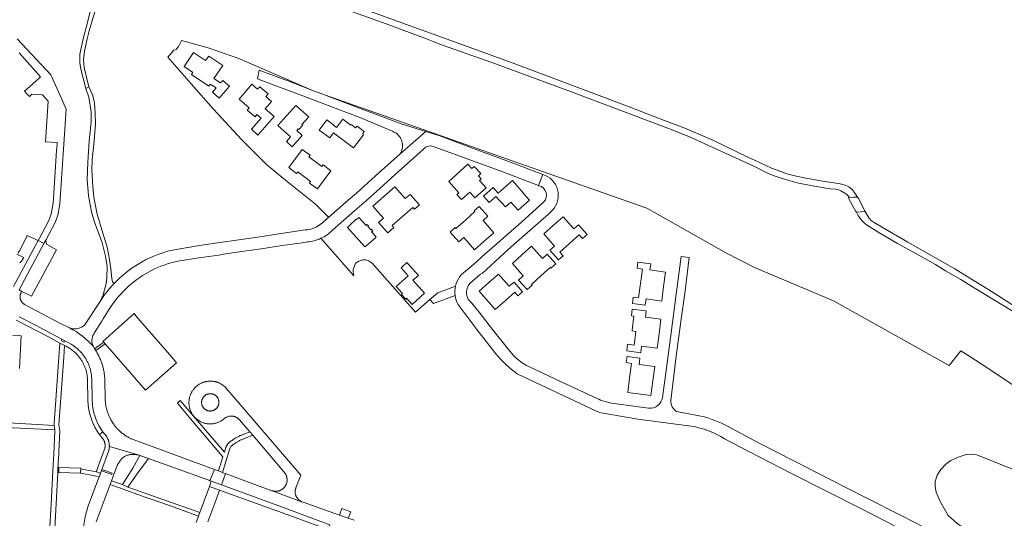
# Model space of a CAD drawing. Extents: x 146402 to 164798, y 455483 to 464134.
# Tile 471 of 575: x 158660 to 159116, y 461278 to 461509. Entities that reach past the tile are written whole.
import ezdxf

# ---------------------------------------------------------------- set-up
doc = ezdxf.new("R2010")
doc.units = 0
doc.header["$LTSCALE"] = 0.2
for name, color, linetype, lineweight in [('B-XX-VH-ONVERHARD-GV', 252, 'CONTINUOUS', 18), ('B-XX-VH-VERHARDING_ASFALT-GV', 252, 'CONTINUOUS', 18), ('B-XX-VH-VERHARDING_BETON-GV', 252, 'CONTINUOUS', 18), ('B-XX-VH-VERHARDING_BETONSTRAATSTEEN-GV', 252, 'CONTINUOUS', 18), ('B-XX-VH-VERHARDING_FUNDERING_ZAND-GV', 252, 'CONTINUOUS', 18), ('B-XX-VH-VERHARDING_SIERBESTRATING-GV', 252, 'CONTINUOUS', 18), ('B-XX-VH-VERHARDING_STRAATBAKSTEEN-GV', 252, 'CONTINUOUS', 18), ('B-XX-VH-VERHARDING_TEGEL-GV', 252, 'CONTINUOUS', 18)]:
    doc.layers.add(name, color=color, linetype=linetype, lineweight=lineweight)

msp = doc.modelspace()

# ---------------------------------------------------------------- linework, layer by layer
at = {"layer": 'B-XX-VH-ONVERHARD-GV'}
for points in [[(158832.42, 461457.122), (158817.26, 461463.475), (158802.536, 461469.059), (158799.389, 461470.268), (158787.658, 461474.754), (158778.355, 461478.239), (158769.95, 461481.429), (158770.671, 461485.468), (158786.332, 461479.54), (158795.095, 461476.224), (158761.165, 461490.93), (158747.045, 461495.779), (158734.644, 461499.12), (158733.218, 461496.411), (158732.167, 461495.063), (158731.136, 461494.764), (158728.317, 461491.441), (158739.155, 461479.133), (158749.557, 461467.399), (158762.496, 461453.399), (158774.102, 461441.791), (158782.073, 461435.059), (158796.714, 461423.315), (158802.52, 461417.721), (158802.665, 461417.581), (158802.878, 461417.369), (158811.824, 461425.205), (158815.664, 461428.545), (158824.545, 461436.433), (158835.759, 461446.51)], [(158800.916, 461474.021), (158802.475, 461473.431), (158819.201, 461467.13), (158836.419, 461460.646), (158847.908, 461457.013), (158854.264, 461455.004), (158873.166, 461447.927), (158887.016, 461442.782), (158901.97, 461437.165)], [(159119.765, 461339.605), (159110.61, 461345.683), (159107.642, 461347.659), (159099.745, 461352.797), (159095.621, 461355.465), (159090.158, 461348.601), (159036.671, 461378.614), (159000, 461394.035), (158987.161, 461400.698), (158950.148, 461421.508), (158800.916, 461474.021)], [(158846.622, 461448.69), (158833.582, 461437.052), (158829.976, 461433.734), (158820.416, 461425.135), (158814.894, 461420.472), (158804.63, 461411.29)], [(158900.032, 461432.018), (158882.963, 461438.447), (158869.934, 461443.325), (158852.14, 461449.723)], [(158900.247, 461431.937), (158900.032, 461432.018)], [(158867.205, 461393.062), (158871.216, 461396.572), (158873.836, 461398.986), (158882.157, 461406.241), (158884.872, 461408.712), (158892.178, 461415.086), (158902.541, 461424.397)], [(158906.407, 461420.477), (158904.624, 461418.782), (158901.14, 461415.644), (158886.036, 461402.342), (158873.994, 461391.203), (158873.228, 461390.966), (158868.248, 461386.585)], [(158799.269, 461407.56), (158814.536, 461390.237), (158814.128, 461391.957), (158814.22, 461392.927), (158814.625, 461394.336), (158815.28, 461396.026), (158816.03, 461396.527), (158816.78, 461397.029), (158818.657, 461397.563), (158820.096, 461397.628), (158821.348, 461397.097), (158822.976, 461395.973), (158843.103, 461373.299), (158849.731, 461379.183), (158853.402, 461382.341), (158861.601, 461385.406)], [(158957.423, 461333.864), (158959.136, 461346.272), (158961.449, 461363.831), (158963.815, 461381.666), (158966.121, 461399.122), (158969.856, 461398.604), (158967.936, 461383.251), (158965.902, 461369.077), (158963.677, 461351.775), (158961.251, 461332.355)], [(158869.175, 461377.507), (158872.499, 461373.33), (158878.685, 461365.286), (158886.678, 461355.252)], [(158895.818, 461348.047), (158910.548, 461341.081), (158927.134, 461333.337)], [(158933.901, 461331.26), (158951.039, 461328.931)], [(158963.98, 461327.297), (158976.84, 461324.846)], [(158989.287, 461319.552), (159002.594, 461312.439), (159018.651, 461304.267), (159035.456, 461295.684), (159051.111, 461287.701), (159068.318, 461278.961), (159084.476, 461270.676), (159107.603, 461258.804)], [(159116.807, 461268.364), (159110.605, 461269.095), (159104.857, 461270.202), (159101.291, 461271.511), (159097.01, 461273.479), (159094.034, 461275.356), (159092.184, 461276.948), (159089.743, 461279.119), (159085.987, 461285.598), (159084.15, 461289.973), (159083.698, 461292.541), (159083.722, 461294.835), (159084.622, 461297.788), (159086.294, 461300.446), (159088.715, 461302.864), (159090.989, 461304.566), (159094.432, 461306.188), (159098.023, 461307.378), (159101.045, 461307.581), (159103.01, 461307.261), (159115.662, 461302.14), (159128.53, 461297.177)]]:
    msp.add_lwpolyline(points, dxfattribs=at)
for points in [[(158740.216, 461493.715), (158745.862, 461489.935), (158747.265, 461492.012), (158753.768, 461487.627), (158749.724, 461481.55), (158752.759, 461479.53), (158753.787, 461480.695), (158756.955, 461478.021), (158752.167, 461472.499), (158749.014, 461475.289), (158750.719, 461477.22), (158748.034, 461479.012), (158747.413, 461478.077), (158739.276, 461483.495), (158739.927, 461484.437), (158735.841, 461487.166)], [(158761.372, 461472.07), (158767.271, 461478.894), (158769.942, 461476.624), (158770.926, 461477.757), (158774.747, 461474.441), (158773.791, 461473.295), (158776.433, 461471.011), (158773.501, 461467.528), (158777.625, 461464.001), (158770.103, 461455.35), (158767.112, 461458.048), (158771.547, 461463.185), (158769.647, 461464.878), (158768.746, 461463.864), (158765.126, 461466.987), (158766.034, 461468.04)], [(158787.571, 461469.12), (158793.621, 461463.784), (158790.488, 461460.289), (158790.803, 461459.968), (158788.976, 461457.957), (158788.673, 461458.21), (158788.059, 461457.574), (158790.64, 461455.158), (158785.987, 461449.946), (158783.259, 461452.396), (158785.127, 461454.492), (158779.233, 461459.802)], [(158802.017, 461462.387), (158805.069, 461460.073), (158805.002, 461459.985), (158806.517, 461458.838), (158809.446, 461462.703), (158813.033, 461459.985), (158813.226, 461460.24), (158815.298, 461458.669), (158815.987, 461459.578), (158819.286, 461457.077), (158818.597, 461456.169), (158818.828, 461455.993), (158818.635, 461455.738), (158818.97, 461455.485), (158814.381, 461449.414), (158805.105, 461456.445), (158803.311, 461454.078), (158798.489, 461457.732)], [(158790.605, 461448.757), (158794.26, 461446.031), (158793.716, 461445.301), (158799.679, 461440.853), (158800.223, 461441.583), (158803.911, 461438.832), (158797.633, 461430.416), (158793.945, 461433.166), (158794.49, 461433.895), (158788.558, 461438.32), (158788.014, 461437.59), (158784.327, 461440.341)], [(158867.35, 461441.869), (158869.19, 461439.899), (158870.267, 461440.858), (158873.294, 461437.548), (158872.202, 461436.527), (158873.513, 461435.037), (158872.749, 461434.342), (158875.708, 461430.991), (158870.503, 461426.346), (158868.172, 461428.885), (158864.357, 461425.467), (158862.228, 461427.839), (158863.113, 461428.664), (158858.461, 461433.861)], [(158887.962, 461434.387), (158892.964, 461428.699), (158892.818, 461428.584), (158895.787, 461425.222), (158890.542, 461420.562), (158887.182, 461424.34), (158884.666, 461422.089), (158880.282, 461426.979), (158877.145, 461424.209), (158874.575, 461427.12), (158879.066, 461431.093), (158881.386, 461428.485)], [(158828.37, 461426.882), (158833.435, 461431.389), (158838.288, 461425.936), (158840.529, 461427.93), (158844.856, 461423.067), (158842.54, 461421.006), (158841.743, 461421.903), (158836.984, 461417.668), (158832.225, 461413.434), (158833.023, 461412.537), (158830.244, 461410.064), (158825.916, 461414.927), (158828.158, 461416.922), (158823.305, 461422.375)], [(158866.168, 461416.04), (158870.57, 461419.923), (158870.273, 461420.261), (158872.597, 461422.312), (158876.566, 461417.812), (158874.317, 461415.827), (158879.311, 461410.165), (158874.834, 461406.216), (158870.357, 461402.267), (158865.362, 461407.929), (158863.113, 461405.945), (158859.143, 461410.444), (158861.468, 461412.495), (158861.766, 461412.157)], [(158811.565, 461412.587), (158812.687, 461413.583), (158812.574, 461413.71), (158815.572, 461416.373), (158815.685, 461416.246), (158816.799, 461417.235), (158820.172, 461413.437), (158820.718, 461413.922), (158821.296, 461413.271), (158820.982, 461412.993), (158822.343, 461411.46), (158822.657, 461411.739), (158823.242, 461411.081), (158822.696, 461410.596), (158824.768, 461408.263), (158824.371, 461407.911), (158824.484, 461407.784), (158820.051, 461403.846), (158819.938, 461403.973), (158819.534, 461403.615)], [(158906.929, 461413.576), (158911.417, 461417.559), (158916.428, 461411.911), (158918.598, 461413.836), (158922.58, 461409.348), (158920.411, 461407.423), (158918.917, 461409.106), (158914.429, 461405.124), (158909.941, 461401.142), (158911.435, 461399.459), (158909.266, 461397.534), (158905.283, 461402.022), (158907.453, 461403.947), (158902.442, 461409.594)], [(158892.351, 461399.858), (158896.797, 461403.856), (158901.853, 461398.235), (158904.083, 461400.241), (158908.095, 461395.78), (158905.79, 461393.707), (158905.489, 461394.041), (158901.121, 461390.113), (158896.753, 461386.184), (158897.054, 461385.85), (158894.741, 461383.77), (158890.729, 461388.232), (158892.96, 461390.238), (158887.905, 461395.859)], [(158839.036, 461396.35), (158844.378, 461390.368), (158841.834, 461388.097), (158847.203, 461382.085), (158841.445, 461376.943), (158838.914, 461379.778), (158838.518, 461379.424), (158836.593, 461381.58), (158836.989, 461381.933), (158834.051, 461385.222), (158839.66, 461390.231), (158836.343, 461393.946)], [(158947.251, 461386.628), (158948.138, 461393.339), (158945.66, 461393.667), (158946.04, 461396.542), (158951.988, 461395.755), (158951.608, 461392.88), (158958.845, 461391.924), (158957.958, 461385.212), (158957.071, 461378.501), (158949.834, 461379.457), (158949.454, 461376.582), (158943.506, 461377.369), (158943.886, 461380.244), (158946.364, 461379.916)], [(158884.51, 461378.576), (158880.022, 461374.594), (158872.522, 461383.046), (158877.01, 461387.028), (158881.498, 461391.01), (158886.509, 461385.363), (158888.678, 461387.288), (158892.66, 461382.8), (158890.491, 461380.875), (158888.998, 461382.558)], [(158943.374, 461364.947), (158944.228, 461371.562), (158943.038, 461371.716), (158943.434, 461374.79), (158949.881, 461373.958), (158949.497, 461370.983), (158956.737, 461370.049), (158955.871, 461363.335), (158955.005, 461356.62), (158947.755, 461357.556), (158947.367, 461354.551), (158940.901, 461355.385), (158941.3, 461358.479), (158944.305, 461358.091), (158945.124, 461364.439), (158943.339, 461364.669)], [(158952.935, 461341.493), (158952.048, 461334.782), (158941.341, 461336.197), (158942.229, 461342.909), (158943.116, 461349.62), (158940.637, 461349.948), (158941.017, 461352.823), (158946.966, 461352.037), (158946.586, 461349.162), (158953.823, 461348.205)]]:
    msp.add_lwpolyline(points, close=True, dxfattribs=at)
for points in [[(158835.759, 461446.51, 0.4982225), (158832.42, 461457.122)], [(158852.14, 461449.723, 0.3869259), (158846.622, 461448.69)], [(158901.97, 461437.165, -0.5598617), (158906.407, 461420.477)], [(158902.541, 461424.397, 0.55864), (158900.247, 461431.937)], [(158804.63, 461411.29, -0.0865654), (158799.269, 461407.56)], [(158861.601, 461385.406, -0.2037683), (158867.205, 461393.062)], [(158868.248, 461386.585, 0.4370007), (158869.175, 461377.507)], [(158886.678, 461355.252, 0.1145864), (158895.818, 461348.047)], [(158927.134, 461333.337, 0.0769535), (158933.901, 461331.26)], [(158951.039, 461328.931, 0.4208748), (158957.423, 461333.864)], [(158961.251, 461332.355, 0.2523892), (158963.98, 461327.297)], [(158976.84, 461324.846, -0.0539653), (158989.287, 461319.552)]]:
    msp.add_lwpolyline(points, format="xyb", dxfattribs=at)
at = {"layer": 'B-XX-VH-VERHARDING_ASFALT-GV'}
for points in [[(158795.416, 461519.349), (158829.495, 461506.99), (158848.108, 461500), (158855.1, 461497.22), (158878.366, 461488.942), (158913.597, 461476.055), (158960.721, 461458.317), (158969.59, 461454.678), (159000, 461440.899), (159001.835, 461439.881), (159005.435, 461438.021), (159008.632, 461436.622), (159011.991, 461435.529), (159015.534, 461434.435), (159019.78, 461433.268), (159026.893, 461431.853), (159035.117, 461430.555), (159037.69, 461430.303), (159039.047, 461429.975), (159040.095, 461429.571), (159041.861, 461428.491), (159042.8, 461427.837), (159044.003, 461426.422), (159045.974, 461426.553), (159047.459, 461426.667), (159047.516, 461426.667), (159047.813, 461426.675), (159046.259, 461428.995), (159045.813, 461429.609), (159045.331, 461430.123), (159044.913, 461430.504), (159044.422, 461430.888), (159043.781, 461431.374), (159043.088, 461431.738), (159041.654, 461432.307), (159039.718, 461432.774), (159030.788, 461434.123), (159023.879, 461435.349), (159018.683, 461436.554), (159015.094, 461437.456), (159012.186, 461438.528), (159007.967, 461440.073), (159000, 461443.836), (158996.995, 461445.223), (158980.82, 461453.024), (158967.778, 461458.569), (158953.97, 461463.87), (158941.292, 461468.84), (158888.353, 461488.649), (158857.254, 461500), (158805.586, 461518.858)], [(158901.97, 461437.165), (158900.032, 461432.018), (158900.247, 461431.937)], [(158902.541, 461424.397), (158892.178, 461415.086), (158884.872, 461408.712), (158882.157, 461406.241), (158873.836, 461398.986), (158871.216, 461396.572), (158867.205, 461393.062)], [(158868.248, 461386.585), (158873.228, 461390.966), (158873.994, 461391.203), (158886.036, 461402.342), (158901.14, 461415.644), (158904.624, 461418.782), (158906.407, 461420.477)], [(159136.578, 461365.799), (159112.787, 461381.131), (159108.077, 461384.044), (159099.805, 461389.107), (159092.767, 461393.35), (159083.518, 461398.67), (159071.053, 461405.731), (159058.868, 461412.798), (159055.484, 461414.839), (159054.139, 461415.854), (159053.069, 461417.022), (159051.37, 461419.949), (159051.094, 461419.927), (159050.796, 461419.903), (159049.457, 461419.795), (159047.306, 461419.621), (159047.219, 461419.614), (159048.038, 461418.114), (159048.96, 461416.773), (159050.09, 461415.455), (159051.16, 461414.391), (159051.988, 461413.74), (159058.163, 461409.896), (159066.285, 461405.139), (159075.867, 461399.832), (159083.846, 461395.354), (159088.522, 461392.491), (159095.563, 461388.407), (159099.847, 461385.879), (159110.362, 461379.439), (159120.576, 461373.135)], [(158961.251, 461332.355), (158963.677, 461351.775), (158965.902, 461369.077), (158967.936, 461383.251), (158969.856, 461398.604), (158966.121, 461399.122), (158963.815, 461381.666), (158961.449, 461363.831), (158959.136, 461346.272), (158957.423, 461333.864)], [(158862.681, 461376.992), (158871.475, 461365.375), (158880.222, 461354.089)], [(158886.678, 461355.252), (158878.685, 461365.286), (158872.499, 461373.33), (158869.175, 461377.507)], [(158927.134, 461333.337), (158910.548, 461341.081), (158895.818, 461348.047)], [(158890.077, 461344.85), (158924.808, 461328.353)], [(158951.039, 461328.931), (158933.901, 461331.26)], [(158928.988, 461326.73), (158946.028, 461323.763), (158970.65, 461320.528)], [(158976.84, 461324.846), (158963.98, 461327.297)], [(159107.603, 461258.804), (159084.476, 461270.676), (159068.318, 461278.961), (159051.111, 461287.701), (159035.456, 461295.684), (159018.651, 461304.267), (159002.594, 461312.439), (158989.287, 461319.552)], [(158986.23, 461314.593), (159001.906, 461306.519), (159017.496, 461298.474), (159032.43, 461290.898), (159049.224, 461282.357), (159065.861, 461273.838), (159081.775, 461265.704), (159098.185, 461257.335)]]:
    msp.add_lwpolyline(points, dxfattribs=at)
for points in [[(158906.407, 461420.477, 0.5598617), (158901.97, 461437.165)], [(158900.247, 461431.937, -0.55864), (158902.541, 461424.397)], [(158867.205, 461393.062, 0.2037683), (158861.601, 461385.406)], [(158861.601, 461385.406, 0.0905591), (158861.387, 461381.056)], [(158869.175, 461377.507, -0.4370007), (158868.248, 461386.585)], [(158861.387, 461381.056, 0.0885381), (158862.681, 461376.992)], [(158880.222, 461354.089, 0.0715407), (158890.077, 461344.85)], [(158895.818, 461348.047, -0.1145864), (158886.678, 461355.252)], [(158933.901, 461331.26, -0.0769535), (158927.134, 461333.337)], [(158957.423, 461333.864, -0.4208748), (158951.039, 461328.931)], [(158963.98, 461327.297, -0.2523892), (158961.251, 461332.355)], [(158924.808, 461328.353, 0.0390526), (158928.988, 461326.73)], [(158989.287, 461319.552, 0.0539653), (158976.84, 461324.846)], [(158970.65, 461320.528, -0.1053462), (158986.23, 461314.593)]]:
    msp.add_lwpolyline(points, format="xyb", dxfattribs=at)
msp.add_lwpolyline([(159047.933, 461426.449), (159047.813, 461426.675), (159047.516, 461426.667), (159047.459, 461426.667), (159045.974, 461426.553), (159043.512, 461426.389), (159043.628, 461426.176), (159043.811, 461425.842), (159047.023, 461419.963), (159047.219, 461419.614), (159047.306, 461419.621), (159049.457, 461419.795), (159050.796, 461419.903), (159051.094, 461419.927), (159051.37, 461419.949), (159051.202, 461420.267), (159048.176, 461425.989)], close=True, dxfattribs=at)
at = {"layer": 'B-XX-VH-VERHARDING_BETON-GV'}
msp.add_lwpolyline([(158713.547, 461371.669), (158712.687, 461372.665), (158698.277, 461359.824), (158698.662, 461359.387), (158699.321, 461358.657), (158717.989, 461337.202), (158732.349, 461349.904), (158730.155, 461352.444)], close=True, dxfattribs=at)
at = {"layer": 'B-XX-VH-VERHARDING_BETONSTRAATSTEEN-GV'}
for points in [[(158659.566, 461493.512), (158669.406, 461482.372), (158668.77, 461481.81), (158664.4, 461477.94), (158661.965, 461475.771), (158663.101, 461474.528), (158664.26, 461473.26), (158665.37, 461474.27), (158670.26, 461474.04), (158672.9, 461471.14), (158671.712, 461452.235), (158677.098, 461451.892), (158677.043, 461451.095), (158676.941, 461449.598), (158676.86, 461448.41), (158675.411, 461425.971), (158675.27, 461423.79), (158674.38, 461418.78), (158673.44, 461416.21), (158672.747, 461414.907), (158668.858, 461407.586), (158668.321, 461406.583), (158670.946, 461405.119), (158671.82, 461406.766), (158676.14, 461414.88), (158677.47, 461418.3), (158678.36, 461423.53), (158681.278, 461467.31), (158678.461, 461473.655), (158674.183, 461483.346), (158658.593, 461500)], [(158691.71, 461477.685), (158690.375, 461476.918), (158691.701, 461472.887), (158692.891, 461466.075), (158692.809, 461461.49), (158692.763, 461459.991), (158691.957, 461452.682), (158691.273, 461442.604), (158690.946, 461434.874), (158691.583, 461427.265), (158692.994, 461419.83), (158694.396, 461414.998), (158696.49, 461409.324), (158697.885, 461405.388), (158699.492, 461399.272), (158700.193, 461394.476), (158700.13, 461389.47), (158699.717, 461386.549), (158698.333, 461381.299), (158697.041, 461378.334), (158699.234, 461381.657)], [(158703.623, 461386.798), (158703.436, 461386.798), (158702.984, 461387.04), (158702.705, 461387.457), (158702.425, 461388.952), (158701.968, 461393.366), (158701.371, 461397.815), (158700.916, 461400.247), (158700.426, 461402.854), (158699.937, 461404.591), (158698.262, 461409.977), (158695.678, 461418.734), (158694.699, 461423.321), (158694.069, 461426.657), (158693.576, 461431.663), (158693.219, 461439.032), (158693.352, 461444.107), (158694.038, 461451.06), (158694.791, 461460.447), (158694.715, 461465.591), (158694.431, 461470.249), (158693.592, 461473.655), (158691.71, 461477.685)], [(158852.14, 461449.723), (158869.934, 461443.325), (158882.963, 461438.447), (158900.032, 461432.018), (158901.97, 461437.165), (158887.016, 461442.782), (158873.166, 461447.927), (158854.264, 461455.004), (158847.908, 461457.013), (158835.759, 461446.51), (158824.545, 461436.433), (158815.664, 461428.545), (158811.824, 461425.205), (158802.878, 461417.369), (158802.121, 461416.707), (158799.763, 461414.641)], [(158814.894, 461420.472), (158820.416, 461425.135), (158829.976, 461433.734), (158833.582, 461437.052), (158846.622, 461448.69)], [(158804.63, 461411.29), (158814.894, 461420.472)], [(158791.934, 461411.488), (158778.856, 461409.514), (158770.998, 461408.261), (158762.256, 461406.987), (158751.429, 461405.436), (158742.062, 461404.059), (158732.147, 461402.446), (158728.175, 461401.537)], [(158656.85, 461385.18), (158668.321, 461406.583), (158665.59, 461407.713), (158663.233, 461408.79), (158659.763, 461401.922), (158658.81, 461400.716)], [(158660.811, 461382.957), (158659.54, 461383.62), (158670.946, 461405.119), (158668.321, 461406.583), (158656.85, 461385.18)], [(158729.714, 461396.153), (158733.053, 461396.959), (158742.635, 461398.526), (158751.923, 461399.81), (158754.209, 461400.15), (158762.594, 461401.397), (158771.542, 461402.663), (158781.326, 461404.156), (158790.552, 461405.477), (158792.962, 461405.863)], [(158658.484, 461400.223), (158661.586, 461398.705), (158660.649, 461397.019), (158660.478, 461396.84), (158660.295, 461396.672), (158660.102, 461396.516), (158659.9, 461396.373), (158659.689, 461396.243)], [(158861.601, 461385.406), (158853.402, 461382.341), (158849.731, 461379.183), (158851.461, 461377.345), (158861.387, 461381.056)], [(158682.799, 461366.041), (158678.385, 461368.255), (158670.094, 461372.647), (158662.043, 461376.934), (158662.005, 461376.954), (158661.85, 461377.041), (158661.699, 461377.134), (158661.552, 461377.235), (158661.41, 461377.341), (158661.273, 461377.455), (158661.141, 461377.574), (158661.014, 461377.699), (158660.894, 461377.83), (158660.779, 461377.965), (158660.67, 461378.106), (158660.568, 461378.252), (158660.473, 461378.402), (158660.384, 461378.556), (158660.303, 461378.714), (158660.228, 461378.876), (158660.161, 461379.041), (158660.102, 461379.208), (158660.05, 461379.378), (158660.005, 461379.551), (158659.969, 461379.725), (158659.94, 461379.9), (158659.92, 461380.077), (158659.907, 461380.255), (158659.902, 461380.432), (158659.906, 461380.61), (158659.917, 461380.788), (158659.936, 461380.964), (158659.963, 461381.14), (158659.998, 461381.315), (158660.041, 461381.487), (158660.092, 461381.658), (158660.15, 461381.826), (158660.216, 461381.991), (158660.289, 461382.153), (158660.369, 461382.312), (158660.811, 461382.957)], [(158699.234, 461381.657), (158697.041, 461378.334), (158689.803, 461367.37)], [(158694.01, 461363.217), (158694.22, 461363.557), (158697.715, 461369.195), (158698.383, 461370.238), (158702.027, 461375.926), (158705.391, 461380.402)], [(158659.563, 461371.2), (158666.705, 461367.436), (158679.276, 461360.822), (158680.623, 461360.125), (158682.219, 461359.264), (158683.325, 461358.64), (158683.654, 461358.446), (158683.991, 461358.239), (158684.323, 461358.025), (158684.651, 461357.804), (158684.975, 461357.576), (158685.294, 461357.342), (158685.608, 461357.102), (158685.917, 461356.855), (158686.221, 461356.602), (158686.52, 461356.343), (158686.814, 461356.078), (158687.102, 461355.807), (158687.385, 461355.53), (158687.662, 461355.248), (158687.933, 461354.96), (158688.198, 461354.667), (158688.458, 461354.368), (158688.711, 461354.064), (158688.958, 461353.756), (158689.199, 461353.442), (158689.433, 461353.123), (158689.661, 461352.8), (158689.883, 461352.472), (158690.097, 461352.14), (158690.305, 461351.803), (158690.506, 461351.463), (158690.701, 461351.118), (158690.888, 461350.77), (158691.068, 461350.417), (158691.241, 461350.062), (158691.406, 461349.702), (158691.565, 461349.34), (158691.716, 461348.974), (158691.859, 461348.606), (158691.995, 461348.234), (158692.124, 461347.86), (158692.245, 461347.484), (158692.358, 461347.105), (158692.464, 461346.723), (158692.562, 461346.34), (158692.652, 461345.955), (158692.734, 461345.568), (158692.808, 461345.18), (158692.875, 461344.79), (158692.934, 461344.399), (158692.985, 461344.006), (158693.027, 461343.613), (158693.062, 461343.219), (158693.089, 461342.824), (158693.108, 461342.429), (158693.119, 461342.034), (158693.126, 461341.734), (158693.301, 461333.454), (158693.302, 461332.992), (158693.312, 461332.531), (158693.329, 461332.07), (158693.354, 461331.609), (158693.388, 461331.149), (158693.429, 461330.689), (158693.479, 461330.23), (158693.536, 461329.772), (158693.601, 461329.315), (158693.674, 461328.859), (158693.755, 461328.405), (158693.844, 461327.952), (158693.94, 461327.501), (158694.045, 461327.051), (158694.157, 461326.604), (158694.277, 461326.158), (158694.405, 461325.714), (158694.54, 461325.273), (158694.683, 461324.834), (158694.834, 461324.398), (158694.992, 461323.964), (158695.157, 461323.534), (158695.33, 461323.106), (158695.484, 461322.743), (158695.563, 461322.454), (158695.623, 461322.232), (158696.548, 461320.492), (158697.582, 461318.814), (158697.905, 461318.334), (158698.238, 461317.86), (158698.376, 461317.669), (158698.515, 461317.48), (158699.171, 461316.831), (158699.749, 461316.112), (158700.098, 461315.581), (158700.405, 461315.025), (158700.422, 461314.99), (158700.532, 461314.76), (158700.635, 461314.526), (158700.73, 461314.289), (158700.818, 461314.049), (158700.898, 461313.806), (158700.97, 461313.562), (158701.035, 461313.315), (158701.092, 461313.066), (158701.141, 461312.815), (158701.183, 461312.563), (158701.216, 461312.31), (158701.242, 461312.056), (158701.259, 461311.801), (158701.269, 461311.546), (158701.27, 461311.29), (158701.264, 461311.035), (158714.558, 461307.186), (158714.876, 461307.105), (158715.188, 461307.013), (158715.358, 461306.951), (158719.447, 461305.482), (158747.288, 461295.478), (158747.837, 461295.277), (158749.921, 461300.464), (158716.455, 461312.813), (158712.344, 461314.33), (158711.864, 461314.524), (158711.389, 461314.73), (158711.201, 461314.816), (158710.839, 461314.988), (158710.481, 461315.166), (158710.126, 461315.353), (158709.776, 461315.546), (158709.429, 461315.746), (158709.086, 461315.953), (158708.748, 461316.166), (158708.413, 461316.387), (158708.084, 461316.614), (158707.759, 461316.848), (158707.438, 461317.088), (158707.123, 461317.334), (158706.812, 461317.587), (158706.507, 461317.846), (158706.207, 461318.111), (158705.912, 461318.382), (158705.622, 461318.658), (158705.339, 461318.941), (158705.061, 461319.229), (158704.788, 461319.522), (158704.522, 461319.821), (158704.262, 461320.126), (158704.008, 461320.435), (158703.76, 461320.749), (158703.518, 461321.068), (158703.283, 461321.392), (158703.054, 461321.721), (158702.051, 461323.355), (158701.209, 461325.078), (158701.094, 461325.355), (158701.004, 461325.569), (158700.976, 461325.634), (158700.821, 461326.004), (158700.674, 461326.378), (158700.534, 461326.754), (158700.402, 461327.134), (158700.277, 461327.515), (158700.159, 461327.9), (158700.05, 461328.286), (158699.948, 461328.674), (158699.854, 461329.065), (158699.768, 461329.457), (158699.689, 461329.851), (158699.619, 461330.246), (158699.556, 461330.643), (158699.501, 461331.041), (158699.455, 461331.44), (158699.416, 461331.84), (158699.385, 461332.24), (158699.362, 461332.641), (158699.347, 461333.042), (158699.34, 461333.444), (158699.201, 461341.718), (158699.169, 461341.952), (158699.15, 461342.416), (158699.122, 461342.879), (158699.087, 461343.341), (158699.044, 461343.803), (158698.993, 461344.264), (158698.933, 461344.725), (158698.866, 461345.184), (158698.791, 461345.641), (158698.708, 461346.098), (158698.618, 461346.553), (158698.519, 461347.006), (158698.413, 461347.458), (158698.299, 461347.908), (158698.177, 461348.355), (158698.047, 461348.801), (158697.91, 461349.244), (158697.765, 461349.685), (158697.613, 461350.123), (158697.453, 461350.559), (158697.285, 461350.991), (158697.11, 461351.421), (158696.928, 461351.848), (158696.738, 461352.271), (158696.541, 461352.691), (158696.337, 461353.108), (158696.126, 461353.521), (158695.908, 461353.93), (158695.682, 461354.336), (158695.45, 461354.738), (158695.211, 461355.135), (158694.965, 461355.528), (158694.949, 461355.553), (158694.44, 461356.319), (158693.882, 461357.414)], [(158659.627, 461347.291), (158660.459, 461362.337), (158656.588, 461362.561)], [(158674.72, 461249.999), (158677.353, 461299.045), (158677.397, 461299.864), (158677.479, 461301.398), (158677.52, 461302.162), (158677.603, 461303.695), (158677.812, 461307.596), (158677.858, 461308.576), (158678.318, 461318.373), (158677.881, 461321.175), (158680.12, 461352.495), (158680.508, 461357.929), (158678.378, 461359.043), (158675.661, 461321.816), (158675.64, 461320.901), (158675.978, 461318.788), (158676.092, 461318.163), (158675.535, 461307.688), (158675.274, 461302.797), (158674.29, 461284.347), (158673.583, 461271.096)], [(158695.236, 461276.15), (158701.631, 461293.453), (158702.297, 461295.257), (158704.624, 461301.551), (158704.633, 461301.58), (158704.711, 461301.819), (158704.797, 461302.055), (158704.891, 461302.288), (158704.992, 461302.519), (158705.1, 461302.746), (158705.215, 461302.969), (158705.338, 461303.189), (158705.467, 461303.405), (158705.603, 461303.616), (158705.746, 461303.823), (158705.895, 461304.026), (158706.051, 461304.223), (158706.212, 461304.416), (158706.341, 461304.559), (158706.433, 461304.725), (158706.565, 461304.933), (158706.711, 461305.135), (158706.871, 461305.332), (158707.045, 461305.522), (158707.232, 461305.705), (158707.433, 461305.881), (158707.645, 461306.049), (158707.87, 461306.21), (158708.106, 461306.362), (158708.353, 461306.505), (158708.61, 461306.639), (158708.877, 461306.764), (158709.153, 461306.879), (158709.438, 461306.984), (158709.73, 461307.079), (158710.03, 461307.163), (158710.336, 461307.237), (158710.647, 461307.3), (158710.964, 461307.352), (158711.285, 461307.393), (158711.609, 461307.423), (158711.936, 461307.441), (158712.265, 461307.449), (158712.595, 461307.445), (158712.926, 461307.429), (158713.256, 461307.403), (158713.585, 461307.365), (158713.913, 461307.316), (158714.237, 461307.256), (158714.558, 461307.186), (158701.264, 461311.035), (158701.249, 461310.78), (158701.227, 461310.526), (158701.197, 461310.272), (158701.158, 461310.02), (158701.112, 461309.769), (158701.058, 461309.519), (158700.956, 461309.236), (158697.211, 461298.833), (158696.8, 461297.692), (158696.541, 461296.931), (158696.317, 461296.272), (158691.244, 461283.229), (158690.033, 461278.536), (158688.964, 461271.999)], [(158814.714, 461276.911), (158811.908, 461277.904), (158807.878, 461279.33), (158805.281, 461280.249), (158790.963, 461285.317), (158790.559, 461285.467), (158790.327, 461285.553), (158776.653, 461290.598), (158776.526, 461290.645), (158755.35, 461298.459), (158755.046, 461298.571), (158753.959, 461295.577), (158753.145, 461293.334), (158780.988, 461283.146), (158803.315, 461274.84)], [(158746.946, 461276.14), (158750.105, 461284.854), (158751.035, 461287.38), (158752.258, 461290.89), (158747.591, 461292.574), (158743.211, 461280.6), (158742.516, 461278.837), (158741.475, 461275.881)]]:
    msp.add_lwpolyline(points, dxfattribs=at)
for points in [[(158846.622, 461448.69, -0.3869259), (158852.14, 461449.723)], [(158795.467, 461412.122, -0.0741571), (158791.934, 461411.488)], [(158796.981, 461412.748, -0.0330367), (158795.467, 461412.122)], [(158799.763, 461414.641, -0.0689959), (158796.981, 461412.748)], [(158799.269, 461407.56, 0.0865654), (158804.63, 461411.29)], [(158792.962, 461405.863, 0.0864262), (158799.269, 461407.56)], [(158728.175, 461401.537, 0.1318982), (158703.623, 461386.798)], [(158708.011, 461383.277, -0.1292302), (158729.714, 461396.153)], [(158703.623, 461386.798, 0.0306315), (158699.234, 461381.657)], [(158699.234, 461381.657, -0.0306315), (158703.623, 461386.798)], [(158861.387, 461381.056, -0.0905591), (158861.601, 461385.406)], [(158705.391, 461380.402, -0.0194725), (158708.011, 461383.277)], [(158693.882, 461357.414, 0.100652), (158682.799, 461366.041)], [(158683.335, 461365.869, -0.0180006), (158682.799, 461366.041)], [(158682.799, 461366.041, -0.100652), (158693.882, 461357.414)], [(158689.803, 461367.37, -0.2537452), (158683.335, 461365.869)], [(158693.882, 461357.414, -0.262276), (158694.01, 461363.217)]]:
    msp.add_lwpolyline(points, format="xyb", dxfattribs=at)
for points in [[(158672.2, 461404.77), (158671.82, 461406.766), (158670.946, 461405.119), (158659.54, 461383.62), (158660.811, 461382.957), (158665.18, 461380.68), (158676.76, 461402.24)], [(158680.623, 461360.125), (158679.276, 461360.822), (158678.931, 461360.156), (158680.267, 461359.465)], [(158748.541, 461341.387), (158748.258, 461341.396), (158747.976, 461341.396), (158747.694, 461341.389), (158747.412, 461341.373), (158747.13, 461341.35), (158746.85, 461341.319), (158746.57, 461341.279), (158746.325, 461341.238), (158746.292, 461341.232), (158746.015, 461341.177), (158745.74, 461341.114), (158745.466, 461341.044), (158745.195, 461340.965), (158744.926, 461340.879), (158744.66, 461340.786), (158744.396, 461340.685), (158744.135, 461340.576), (158743.878, 461340.46), (158743.624, 461340.337), (158743.374, 461340.207), (158743.127, 461340.069), (158742.884, 461339.925), (158742.646, 461339.774), (158742.411, 461339.616), (158742.182, 461339.452), (158741.957, 461339.281), (158741.737, 461339.104), (158741.522, 461338.921), (158741.313, 461338.731), (158741.109, 461338.536), (158740.91, 461338.335), (158740.718, 461338.129), (158740.531, 461337.917), (158740.35, 461337.701), (158740.176, 461337.479), (158740.008, 461337.252), (158739.846, 461337.02), (158739.691, 461336.784), (158739.543, 461336.544), (158739.401, 461336.299), (158739.267, 461336.051), (158739.139, 461335.799), (158739.019, 461335.544), (158738.907, 461335.285), (158738.801, 461335.023), (158738.703, 461334.758), (158738.613, 461334.491), (158738.53, 461334.221), (158738.455, 461333.949), (158738.387, 461333.675), (158738.328, 461333.399), (158738.276, 461333.121), (158738.232, 461332.842), (158738.196, 461332.562), (158738.168, 461332.281), (158738.148, 461331.999), (158738.136, 461331.717), (158738.132, 461331.435), (158738.135, 461331.153), (158738.147, 461330.871), (158738.167, 461330.589), (158738.195, 461330.308), (158738.231, 461330.028), (158738.275, 461329.749), (158738.326, 461329.472), (158738.386, 461329.196), (158738.453, 461328.921), (158738.528, 461328.649), (158738.611, 461328.379), (158738.701, 461328.112), (158738.799, 461327.847), (158738.904, 461327.585), (158739.017, 461327.326), (158739.137, 461327.07), (158739.264, 461326.818), (158739.398, 461326.57), (158739.54, 461326.326), (158739.688, 461326.085), (158739.842, 461325.849), (158740.004, 461325.617), (158740.172, 461325.391), (158740.346, 461325.168), (158740.527, 461324.951), (158740.713, 461324.74), (158740.906, 461324.533), (158741.107, 461324.335), (158741.313, 461324.144), (158741.524, 461323.958), (158741.741, 461323.778), (158741.962, 461323.604), (158742.189, 461323.437), (158742.42, 461323.276), (158742.656, 461323.122), (158742.896, 461322.975), (158743.14, 461322.834), (158743.388, 461322.701), (158743.639, 461322.574), (158743.894, 461322.455), (158744.153, 461322.343), (158744.414, 461322.238), (158744.679, 461322.141), (158744.946, 461322.052), (158745.215, 461321.97), (158745.486, 461321.896), (158745.76, 461321.829), (158746.036, 461321.771), (158746.313, 461321.72), (158746.591, 461321.677), (158746.87, 461321.642), (158747.15, 461321.615), (158747.431, 461321.596), (158747.713, 461321.585), (158747.994, 461321.582), (158748.276, 461321.587), (158748.557, 461321.6), (158748.838, 461321.62), (158749.118, 461321.649), (158749.397, 461321.686), (158749.675, 461321.731), (158749.952, 461321.783), (158750.227, 461321.844), (158750.5, 461321.912), (158750.771, 461321.988), (158751.04, 461322.072), (158751.306, 461322.163), (158751.57, 461322.262), (158751.831, 461322.368), (158752.089, 461322.481), (158752.343, 461322.602), (158752.594, 461322.73), (158752.841, 461322.865), (158753.084, 461323.007), (158753.323, 461323.156), (158753.557, 461323.312), (158753.788, 461323.474), (158754.013, 461323.643), (158754.234, 461323.818), (158754.354, 461323.918), (158755.426, 461324.652), (158755.725, 461324.759), (158756.649, 461325.089), (158756.764, 461325.113), (158756.962, 461325.147), (158757.162, 461325.173), (158757.362, 461325.192), (158757.563, 461325.202), (158757.765, 461325.205), (158757.966, 461325.199), (158758.167, 461325.186), (158758.367, 461325.164), (158758.566, 461325.135), (158758.764, 461325.097), (158758.96, 461325.052), (158759.154, 461324.999), (158759.346, 461324.939), (158759.536, 461324.87), (158759.722, 461324.795), (158759.906, 461324.712), (158760.086, 461324.622), (158760.262, 461324.524), (158760.434, 461324.42), (158760.602, 461324.309), (158760.766, 461324.192), (158760.924, 461324.068), (158761.078, 461323.938), (158761.226, 461323.801), (158761.369, 461323.659), (158761.506, 461323.512), (158766.359, 461317.878), (158767.699, 461316.329), (158782.177, 461299.223), (158782.313, 461299.069), (158782.444, 461298.91), (158782.568, 461298.745), (158782.685, 461298.577), (158782.796, 461298.403), (158782.9, 461298.226), (158782.997, 461298.044), (158783.087, 461297.859), (158783.17, 461297.671), (158783.245, 461297.479), (158783.313, 461297.285), (158783.373, 461297.088), (158783.426, 461296.889), (158783.471, 461296.689), (158783.508, 461296.486), (158783.537, 461296.282), (158783.558, 461296.078), (158783.571, 461295.872), (158783.576, 461295.667), (158783.573, 461295.461), (158783.562, 461295.256), (158783.543, 461295.051), (158783.516, 461294.847), (158783.482, 461294.644), (158783.439, 461294.442), (158783.389, 461294.243), (158783.331, 461294.045), (158783.265, 461293.85), (158783.192, 461293.658), (158783.111, 461293.469), (158783.023, 461293.283), (158782.928, 461293.1), (158782.826, 461292.922), (158782.717, 461292.747), (158782.601, 461292.577), (158782.479, 461292.412), (158782.35, 461292.251), (158782.216, 461292.095), (158782.075, 461291.945), (158781.929, 461291.801), (158781.777, 461291.662), (158781.62, 461291.529), (158781.457, 461291.402), (158781.29, 461291.282), (158781.119, 461291.169), (158780.943, 461291.062), (158780.763, 461290.962), (158780.579, 461290.869), (158780.392, 461290.783), (158780.202, 461290.705), (158780.009, 461290.634), (158779.813, 461290.571), (158779.615, 461290.515), (158779.415, 461290.467), (158779.213, 461290.427), (158779.01, 461290.395), (158778.806, 461290.371), (158778.6, 461290.354), (158778.395, 461290.346), (158778.189, 461290.346), (158777.983, 461290.353), (158777.778, 461290.369), (158777.574, 461290.393), (158777.37, 461290.424), (158777.168, 461290.464), (158776.968, 461290.511), (158776.653, 461290.598), (158790.327, 461285.553), (158789.998, 461285.714), (158789.824, 461285.809), (158789.653, 461285.911), (158789.486, 461286.02), (158789.324, 461286.135), (158789.167, 461286.257), (158789.015, 461286.385), (158788.868, 461286.519), (158788.727, 461286.659), (158788.591, 461286.804), (158788.461, 461286.955), (158788.337, 461287.11), (158788.22, 461287.271), (158788.11, 461287.436), (158788.006, 461287.606), (158787.909, 461287.779), (158787.819, 461287.957), (158787.736, 461288.137), (158787.66, 461288.321), (158787.592, 461288.508), (158787.532, 461288.698), (158787.479, 461288.889), (158787.434, 461289.083), (158787.397, 461289.278), (158787.368, 461289.475), (158787.347, 461289.673), (158787.333, 461289.871), (158787.328, 461290.07), (158787.33, 461290.269), (158787.341, 461290.467), (158787.36, 461290.665), (158787.386, 461290.862), (158787.421, 461291.058), (158787.463, 461291.253), (158787.513, 461291.445), (158787.571, 461291.635), (158787.636, 461291.823), (158787.709, 461292.008), (158789.903, 461297.76), (158755.29, 461338.328), (158755.114, 461338.508), (158754.91, 461338.703), (158754.702, 461338.894), (158754.488, 461339.078), (158754.268, 461339.256), (158754.044, 461339.427), (158753.815, 461339.593), (158753.582, 461339.751), (158753.344, 461339.903), (158753.102, 461340.049), (158752.856, 461340.187), (158752.606, 461340.318), (158752.352, 461340.443), (158752.095, 461340.56), (158751.835, 461340.669), (158751.572, 461340.771), (158751.306, 461340.866), (158751.037, 461340.953), (158750.858, 461341.006), (158750.766, 461341.033), (158750.493, 461341.104), (158750.218, 461341.168), (158749.942, 461341.225), (158749.663, 461341.273), (158749.384, 461341.313), (158749.104, 461341.346), (158748.822, 461341.37)], [(158747.902, 461335.573), (158748.082, 461335.574), (158748.262, 461335.567), (158748.441, 461335.552), (158748.619, 461335.53), (158748.796, 461335.499), (158748.972, 461335.461), (158749.145, 461335.415), (158749.317, 461335.361), (158749.486, 461335.299), (158749.652, 461335.23), (158749.815, 461335.154), (158749.974, 461335.071), (158750.129, 461334.98), (158750.28, 461334.883), (158750.427, 461334.779), (158750.569, 461334.669), (158750.666, 461334.584), (158750.797, 461334.461), (158750.922, 461334.332), (158751.041, 461334.198), (158751.154, 461334.058), (158751.261, 461333.914), (158751.361, 461333.765), (158751.455, 461333.611), (158751.541, 461333.454), (158751.621, 461333.293), (158751.693, 461333.128), (158751.758, 461332.96), (158751.815, 461332.79), (158751.865, 461332.618), (158751.907, 461332.443), (158751.941, 461332.266), (158751.967, 461332.089), (158751.985, 461331.91), (158751.996, 461331.731), (158751.998, 461331.551), (158751.992, 461331.371), (158751.979, 461331.192), (158751.957, 461331.014), (158751.928, 461330.837), (158751.89, 461330.661), (158751.845, 461330.487), (158751.792, 461330.315), (158751.732, 461330.146), (158751.664, 461329.98), (158751.589, 461329.817), (158751.506, 461329.657), (158751.417, 461329.501), (158751.321, 461329.35), (158751.218, 461329.202), (158751.108, 461329.06), (158750.993, 461328.922), (158750.871, 461328.79), (158750.853, 461328.772), (158750.725, 461328.646), (158750.591, 461328.526), (158750.452, 461328.412), (158750.309, 461328.304), (158750.16, 461328.203), (158750.007, 461328.108), (158749.85, 461328.021), (158749.69, 461327.94), (158749.526, 461327.867), (158749.358, 461327.801), (158749.188, 461327.743), (158749.016, 461327.692), (158748.842, 461327.649), (158748.666, 461327.614), (158748.488, 461327.586), (158748.309, 461327.567), (158748.13, 461327.556), (158747.95, 461327.552), (158747.771, 461327.556), (158747.591, 461327.569), (158747.413, 461327.589), (158747.236, 461327.618), (158747.06, 461327.654), (158746.885, 461327.698), (158746.713, 461327.75), (158746.544, 461327.809), (158746.377, 461327.876), (158746.213, 461327.951), (158746.053, 461328.032), (158745.897, 461328.12), (158745.744, 461328.216), (158745.597, 461328.318), (158745.453, 461328.426), (158745.315, 461328.541), (158745.182, 461328.662), (158745.129, 461328.715), (158745.007, 461328.847), (158744.89, 461328.983), (158744.78, 461329.125), (158744.676, 461329.272), (158744.578, 461329.423), (158744.488, 461329.578), (158744.404, 461329.737), (158744.328, 461329.9), (158744.258, 461330.066), (158744.197, 461330.235), (158744.143, 461330.406), (158744.096, 461330.58), (158744.058, 461330.755), (158744.027, 461330.932), (158744.004, 461331.111), (158743.989, 461331.29), (158743.982, 461331.469), (158743.983, 461331.649), (158743.992, 461331.829), (158744.01, 461332.008), (158744.034, 461332.185), (158744.067, 461332.362), (158744.108, 461332.537), (158744.157, 461332.71), (158744.213, 461332.881), (158744.276, 461333.049), (158744.347, 461333.214), (158744.426, 461333.376), (158744.511, 461333.534), (158744.604, 461333.688), (158744.703, 461333.838), (158744.808, 461333.984), (158744.921, 461334.124), (158745.039, 461334.26), (158745.163, 461334.389), (158745.293, 461334.514), (158745.428, 461334.632), (158745.569, 461334.745), (158745.714, 461334.85), (158745.863, 461334.95), (158746.017, 461335.042), (158746.176, 461335.128), (158746.337, 461335.207), (158746.502, 461335.278), (158746.67, 461335.342), (158746.841, 461335.398), (158747.014, 461335.447), (158747.189, 461335.488), (158747.366, 461335.521), (158747.544, 461335.546), (158747.723, 461335.563)], [(158677.938, 461301.366), (158677.479, 461301.398), (158677.397, 461299.864), (158677.353, 461299.045), (158677.815, 461299.068)], [(158688.027, 461301.129), (158677.938, 461301.366), (158677.815, 461299.068), (158687.956, 461298.83)], [(158690.282, 461300.263), (158688.014, 461300.687), (158687.956, 461298.83), (158694.574, 461297.453), (158696.541, 461296.931), (158696.8, 461297.692), (158697.211, 461298.833), (158695.252, 461299.335)], [(158698.156, 461299.633), (158698.429, 461300.332), (158702.58, 461298.825), (158702.353, 461298.143)], [(158702.58, 461298.825), (158698.429, 461300.332), (158698.156, 461299.633), (158702.353, 461298.143)], [(158750.396, 461300.288), (158749.921, 461300.464), (158747.837, 461295.277), (158748.491, 461295.037), (158753.145, 461293.334), (158753.959, 461295.577), (158755.046, 461298.571), (158754.363, 461298.823), (158753.626, 461299.095), (158751.781, 461299.777), (158750.872, 461300.112)], [(158813.032, 461280.902), (158808.982, 461282.34), (158807.878, 461279.33), (158811.908, 461277.904)]]:
    msp.add_lwpolyline(points, close=True, dxfattribs=at)
at = {"layer": 'B-XX-VH-VERHARDING_FUNDERING_ZAND-GV'}
msp.add_lwpolyline([(158696.712, 461527.704), (158695.821, 461528.019), (158695.272, 461527.308), (158695.074, 461526.509), (158694.608, 461522.888), (158694.495, 461522.016), (158694.124, 461520.364), (158692.807, 461514.505), (158691.137, 461507.58), (158689.171, 461500), (158687.605, 461492.902), (158687.595, 461488.79), (158688.122, 461485.852), (158690.375, 461476.918), (158691.71, 461477.685), (158689.671, 461486.707), (158689.306, 461490.392), (158689.743, 461494.289), (158690.985, 461500), (158691.927, 461503.696), (158693.951, 461510.407), (158695.402, 461515.271), (158696.069, 461519.036), (158696.527, 461524.773)], close=True, dxfattribs=at)
at = {"layer": 'B-XX-VH-VERHARDING_SIERBESTRATING-GV'}
for points in [[(158847.908, 461457.013), (158836.419, 461460.646), (158819.201, 461467.13), (158802.475, 461473.431), (158800.916, 461474.021), (158795.095, 461476.224), (158786.332, 461479.54), (158770.671, 461485.468), (158769.95, 461481.429), (158778.355, 461478.239), (158787.658, 461474.754), (158799.389, 461470.268), (158802.536, 461469.059), (158817.26, 461463.475), (158832.42, 461457.122)], [(158835.759, 461446.51), (158847.908, 461457.013)]]:
    msp.add_lwpolyline(points, dxfattribs=at)
msp.add_lwpolyline([(158832.42, 461457.122, -0.4982225), (158835.759, 461446.51)], format="xyb", dxfattribs=at)
at = {"layer": 'B-XX-VH-VERHARDING_STRAATBAKSTEEN-GV'}
msp.add_lwpolyline([(158719.447, 461305.482), (158715.358, 461306.951), (158712.185, 461301.05), (158707.328, 461293.456), (158709.883, 461292.329), (158714.494, 461298.982)], close=True, dxfattribs=at)
at = {"layer": 'B-XX-VH-VERHARDING_TEGEL-GV'}
for points in [[(158658.151, 461369.711), (158672.775, 461361.998), (158678.378, 461359.043), (158680.508, 461357.929), (158681.256, 461357.525), (158682.017, 461357.119), (158682.759, 461356.678), (158683.264, 461356.349), (158683.757, 461356.003), (158684.244, 461355.636), (158684.719, 461355.253), (158685.001, 461355.012), (158685.285, 461354.76), (158685.563, 461354.502), (158685.836, 461354.238), (158686.103, 461353.968), (158686.364, 461353.693), (158686.619, 461353.413), (158686.869, 461353.127), (158687.112, 461352.836), (158687.35, 461352.54), (158687.58, 461352.238), (158687.805, 461351.932), (158688.023, 461351.622), (158688.234, 461351.307), (158688.439, 461350.987), (158688.637, 461350.663), (158688.828, 461350.336), (158689.012, 461350.004), (158689.189, 461349.668), (158689.359, 461349.329), (158689.522, 461348.986), (158689.677, 461348.64), (158689.826, 461348.291), (158689.966, 461347.938), (158690.1, 461347.583), (158690.225, 461347.225), (158690.344, 461346.864), (158690.454, 461346.501), (158690.557, 461346.136), (158690.652, 461345.769), (158690.74, 461345.4), (158690.819, 461345.029), (158690.891, 461344.656), (158690.955, 461344.282), (158691.011, 461343.907), (158691.059, 461343.53), (158691.099, 461343.153), (158691.132, 461342.775), (158691.156, 461342.396), (158691.172, 461342.017), (158691.323, 461332.649), (158691.337, 461332.173), (158691.359, 461331.697), (158691.389, 461331.222), (158691.427, 461330.747), (158691.473, 461330.273), (158691.527, 461329.799), (158691.589, 461329.327), (158691.659, 461328.856), (158691.737, 461328.386), (158691.823, 461327.917), (158691.916, 461327.45), (158692.017, 461326.984), (158692.127, 461326.521), (158692.244, 461326.059), (158692.368, 461325.599), (158692.501, 461325.141), (158692.641, 461324.686), (158692.788, 461324.233), (158692.944, 461323.783), (158693.106, 461323.335), (158693.277, 461322.89), (158693.454, 461322.448), (158693.639, 461322.009), (158693.832, 461321.573), (158694.032, 461321.141), (158694.238, 461320.712), (158694.453, 461320.286), (158694.674, 461319.864), (158694.902, 461319.446), (158695.138, 461319.032), (158695.38, 461318.622), (158695.629, 461318.216), (158695.885, 461317.814), (158696.147, 461317.416), (158696.417, 461317.023), (158696.692, 461316.635), (158696.717, 461316.601), (158698.238, 461317.86), (158697.905, 461318.334), (158697.582, 461318.814), (158696.548, 461320.492), (158695.623, 461322.232), (158695.563, 461322.454), (158695.484, 461322.743), (158695.33, 461323.106), (158695.157, 461323.534), (158694.992, 461323.964), (158694.834, 461324.398), (158694.683, 461324.834), (158694.54, 461325.273), (158694.405, 461325.714), (158694.277, 461326.158), (158694.157, 461326.604), (158694.045, 461327.051), (158693.94, 461327.501), (158693.844, 461327.952), (158693.755, 461328.405), (158693.674, 461328.859), (158693.601, 461329.315), (158693.536, 461329.772), (158693.479, 461330.23), (158693.429, 461330.689), (158693.388, 461331.149), (158693.354, 461331.609), (158693.329, 461332.07), (158693.312, 461332.531), (158693.302, 461332.992), (158693.301, 461333.454), (158693.126, 461341.734), (158693.119, 461342.034), (158693.108, 461342.429), (158693.089, 461342.824), (158693.062, 461343.219), (158693.027, 461343.613), (158692.985, 461344.006), (158692.934, 461344.399), (158692.875, 461344.79), (158692.808, 461345.18), (158692.734, 461345.568), (158692.652, 461345.955), (158692.562, 461346.34), (158692.464, 461346.723), (158692.358, 461347.105), (158692.245, 461347.484), (158692.124, 461347.86), (158691.995, 461348.234), (158691.859, 461348.606), (158691.716, 461348.974), (158691.565, 461349.34), (158691.406, 461349.702), (158691.241, 461350.062), (158691.068, 461350.417), (158690.888, 461350.77), (158690.701, 461351.118), (158690.506, 461351.463), (158690.305, 461351.803), (158690.097, 461352.14), (158689.883, 461352.472), (158689.661, 461352.8), (158689.433, 461353.123), (158689.199, 461353.442), (158688.958, 461353.756), (158688.711, 461354.064), (158688.458, 461354.368), (158688.198, 461354.667), (158687.933, 461354.96), (158687.662, 461355.248), (158687.385, 461355.53), (158687.102, 461355.807), (158686.814, 461356.078), (158686.52, 461356.343), (158686.221, 461356.602), (158685.917, 461356.855), (158685.608, 461357.102), (158685.294, 461357.342), (158684.975, 461357.576), (158684.651, 461357.804), (158684.323, 461358.025), (158683.991, 461358.239), (158683.654, 461358.446), (158683.325, 461358.64), (158682.219, 461359.264), (158680.623, 461360.125), (158680.267, 461359.465), (158678.931, 461360.156), (158679.276, 461360.822), (158666.705, 461367.436), (158659.563, 461371.2)], [(158653.414, 461319.987), (158675.978, 461318.788), (158675.64, 461320.901), (158654.738, 461322.033)]]:
    msp.add_lwpolyline(points, dxfattribs=at)
for points in [[(158699.321, 461358.657), (158698.662, 461359.387), (158694.44, 461356.319), (158694.949, 461355.553)], [(158741.145, 461324.016), (158734.111, 461332.471), (158732.844, 461331.212), (158739.771, 461322.885), (158753.889, 461306.261), (158751.781, 461299.777), (158753.626, 461299.095), (158757.113, 461310.147), (158757.758, 461311.243), (158757.885, 461311.357), (158758.161, 461311.597), (158758.443, 461311.831), (158758.73, 461312.059), (158759.021, 461312.281), (158759.318, 461312.496), (158759.619, 461312.704), (158759.924, 461312.906), (158760.234, 461313.102), (158760.548, 461313.29), (158760.866, 461313.472), (158761.188, 461313.646), (158761.514, 461313.814), (158761.843, 461313.974), (158762.176, 461314.127), (158762.512, 461314.273), (158762.851, 461314.411), (158763.193, 461314.543), (158763.538, 461314.666), (158764.01, 461314.855), (158764.98, 461315.242), (158767.699, 461316.329), (158766.359, 461317.878), (158763.653, 461316.815), (158762.751, 461316.461), (158762.371, 461316.31), (158762.255, 461316.262), (158761.993, 461316.152), (158761.619, 461315.986), (158761.248, 461315.814), (158760.881, 461315.634), (158760.517, 461315.446), (158760.157, 461315.252), (158759.8, 461315.051), (158759.448, 461314.843), (158759.1, 461314.628), (158758.756, 461314.406), (158758.416, 461314.177), (158758.082, 461313.942), (158757.751, 461313.701), (158757.426, 461313.453), (158757.105, 461313.199), (158756.79, 461312.938), (158756.479, 461312.671), (158756.182, 461312.406), (158755.283, 461310.793), (158754.561, 461308.454)], [(158698.376, 461317.669), (158698.238, 461317.86), (158696.717, 461316.601), (158697.142, 461316.03), (158697.582, 461315.469), (158697.721, 461315.33), (158697.865, 461315.174), (158698.004, 461315.014), (158698.136, 461314.848), (158698.262, 461314.677), (158698.382, 461314.501), (158698.495, 461314.321), (158698.6, 461314.138), (158698.699, 461313.95), (158698.791, 461313.758), (158698.876, 461313.563), (158698.953, 461313.366), (158699.023, 461313.165), (158699.085, 461312.962), (158699.139, 461312.757), (158699.185, 461312.55), (158699.224, 461312.341), (158699.255, 461312.131), (158699.278, 461311.92), (158699.293, 461311.708), (158699.3, 461311.496), (158699.299, 461311.284), (158699.29, 461311.071), (158699.273, 461310.86), (158699.248, 461310.649), (158699.215, 461310.439), (158699.174, 461310.231), (158697.994, 461306.954), (158696.918, 461303.965), (158695.388, 461299.714), (158695.252, 461299.335), (158697.211, 461298.833), (158700.956, 461309.236), (158701.058, 461309.519), (158701.112, 461309.769), (158701.158, 461310.02), (158701.197, 461310.272), (158701.227, 461310.526), (158701.249, 461310.78), (158701.264, 461311.035), (158701.27, 461311.29), (158701.269, 461311.546), (158701.259, 461311.801), (158701.242, 461312.056), (158701.216, 461312.31), (158701.183, 461312.563), (158701.141, 461312.815), (158701.092, 461313.066), (158701.035, 461313.315), (158700.97, 461313.562), (158700.898, 461313.806), (158700.818, 461314.049), (158700.73, 461314.289), (158700.635, 461314.526), (158700.532, 461314.76), (158700.422, 461314.99), (158700.405, 461315.025), (158700.098, 461315.581), (158699.749, 461316.112), (158699.171, 461316.831), (158698.515, 461317.48)], [(158707.328, 461293.456), (158702.297, 461295.257), (158701.631, 461293.453), (158705.508, 461292.097), (158718.291, 461287.553), (158721.046, 461286.564), (158728.602, 461283.929), (158731.239, 461283.009), (158740.024, 461279.715), (158742.516, 461278.837), (158743.211, 461280.6), (158709.883, 461292.329)], [(158753.145, 461293.334), (158748.491, 461295.037), (158747.591, 461292.574), (158752.258, 461290.89), (158778.434, 461281.443), (158778.534, 461281.407), (158783.409, 461279.648), (158783.598, 461279.58), (158788.587, 461277.779), (158788.634, 461277.762), (158792.418, 461276.355), (158792.431, 461276.35), (158799.048, 461273.922), (158799.175, 461273.875), (158802.523, 461272.663), (158803.315, 461274.84), (158780.988, 461283.146)]]:
    msp.add_lwpolyline(points, close=True, dxfattribs=at)

doc.saveas('drawing.dxf')
